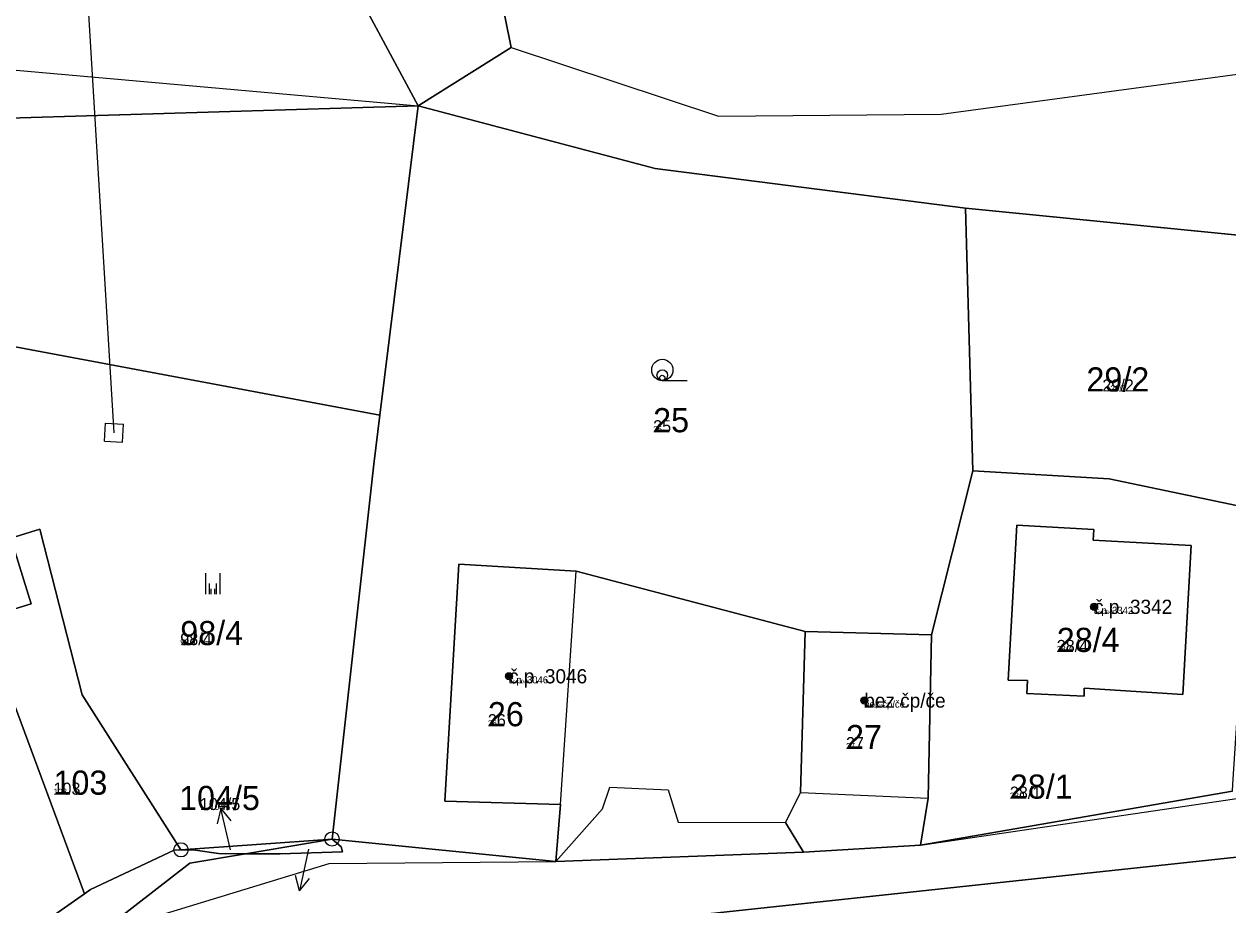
# Model space of a CAD drawing. Extents: x -759873 to -758487, y -975024 to -973516.
# Drawn here: x -759275.3 to -759190.5, y -974270 to -974208 of the extents above; entities that cross this region are included whole.
import ezdxf

# ---------------------------------------------------------------- set-up
doc = ezdxf.new("R2010")
doc.units = 0
for name, color, linetype in [('KAT_02_hranice parcel', 7, 'Continuous'), ('KAT_03_1000_st čísla parcelní', 7, 'Continuous'), ('KAT_03_1000_čísla parcelní', 7, 'Continuous'), ('KAT_03_1000_čísla popisná', 7, 'Continuous'), ('KAT_03_250_st čísla parcelní', 7, 'Continuous'), ('KAT_03_250_čísla parcelní', 7, 'Continuous'), ('KAT_03_250_čísla popisná', 7, 'Continuous'), ('KAT_03_500_st čísla parcelní', 7, 'Continuous'), ('KAT_03_500_čísla parcelní', 7, 'Continuous'), ('KAT_03_500_čísla popisná', 7, 'Continuous'), ('KAT_04_vnitřní kresba', 7, 'Continuous'), ('KAT_05_1000_značky kultur', 7, 'Continuous'), ('KAT_05_250_značky kultur', 7, 'Continuous'), ('KAT_05_500_značky kultur', 7, 'Continuous'), ('KAT_07_1000_značky budov', 7, 'Continuous'), ('KAT_07_250_značky budov', 7, 'Continuous'), ('KAT_07_500_značky budov', 7, 'Continuous'), ('KAT_09_VN', 7, 'Continuous'), ('KAT_11_značky bodu BP', 7, 'Continuous'), ('KAT_12_pomocná šipka', 7, 'Continuous'), ('KAT_14_plocha_budovy', 7, 'Continuous'), ('KAT_14_plocha_pozemek', 7, 'Continuous')]:
    doc.layers.add(name, color=color, linetype=linetype)

msp = doc.modelspace()

# ---------------------------------------------------------------- linework, layer by layer
at = {"layer": 'KAT_02_hranice parcel'}
for p, q in [((-759247.52, -974213.77), (-759250.22, -974235.56)), ((-759208.48, -974239.47), (-759208.98, -974220.98)), ((-759208.98, -974220.98), (-759187.17, -974223.14)), ((-759278.18, -974230.32), (-759250.22, -974235.56)), ((-759211.38, -974251.03), (-759208.48, -974239.47)), ((-759220.28, -974250.79), (-759211.38, -974251.03)), ((-759275.96, -974255.96), (-759271.03, -974269.26)), ((-759212.16, -974265.84), (-759190.18, -974262.03)), ((-759264.23, -974266.16), (-759253.59, -974265.4)), ((-759259.68, -974266.44), (-759253.59, -974265.4)), ((-759253.59, -974265.4), (-759237.84, -974266.99)), ((-759237.84, -974266.99), (-759220.4, -974266.32)), ((-759182.46, -974265.89), (-759228.43, -974270.82)), ((-759220.4, -974266.32), (-759212.16, -974265.84))]:
    msp.add_line(p, q, dxfattribs=at)
for points in [[(-759269.43, -974131.56), (-759281.79, -974139.27), (-759281.02, -974151.6), (-759277.73, -974157.7), (-759247.52, -974213.77)], [(-759247.52, -974213.77), (-759240.99, -974209.66), (-759248.35, -974173.23)], [(-759299.7, -974212.97), (-759290.36, -974214.92), (-759289.6, -974215.04), (-759247.52, -974213.77)], [(-759208.98, -974220.98), (-759230.84, -974218.18), (-759247.52, -974213.77)], [(-759250.22, -974235.56), (-759250.65, -974239.01), (-759253.59, -974265.4)], [(-759188.88, -974242.12), (-759198.87, -974240.04), (-759208.48, -974239.47)], [(-759276.22, -974244.22), (-759274.18, -974243.59), (-759271.2, -974255.24), (-759264.23, -974266.16)], [(-759193.1, -974244.74), (-759193.68, -974255.22), (-759200.62, -974254.77), (-759200.64, -974255.33), (-759204.66, -974255.16), (-759204.62, -974254.24), (-759205.99, -974254.22), (-759205.36, -974243.31), (-759199.95, -974243.61), (-759199.99, -974244.36), (-759193.1, -974244.74)], [(-759276.85, -974249.47), (-759274.78, -974248.83), (-759276.22, -974244.22)], [(-759237.84, -974266.99), (-759237.5, -974262.98), (-759245.65, -974262.74), (-759244.66, -974246.05), (-759236.4, -974246.54), (-759220.28, -974250.79)], [(-759306.36, -974248.79), (-759295.11, -974286.11), (-759271.03, -974269.26)], [(-759220.4, -974266.32), (-759221.67, -974264.24), (-759220.61, -974262.12), (-759220.28, -974250.79)], [(-759212.16, -974265.84), (-759211.61, -974262.52), (-759211.38, -974251.03)], [(-759253.59, -974265.4), (-759252.94, -974265.96), (-759252.86, -974266.3), (-759257.25, -974266.45), (-759259.68, -974266.44)], [(-759295.6, -974291.49), (-759269.99, -974272.06), (-759263.6, -974267.11), (-759259.68, -974266.44)], [(-759271.03, -974269.26), (-759270.6, -974268.96), (-759264.71, -974266.19), (-759264.23, -974266.16)], [(-759259.68, -974266.44), (-759261.58, -974266.43), (-759263.21, -974266.18), (-759264.23, -974266.16)]]:
    msp.add_lwpolyline(points, dxfattribs=at)
at = {"layer": 'KAT_03_1000_čísla popisná'}
for centre in [(-759199.93, -974249.05), (-759241.13, -974253.94), (-759216.11, -974255.65)]:
    msp.add_circle(centre, 0.25, dxfattribs=at)
at = {"layer": 'KAT_03_250_čísla popisná'}
for centre in [(-759199.93, -974249.05), (-759241.13, -974253.94), (-759216.11, -974255.65)]:
    msp.add_circle(centre, 0.0625, dxfattribs=at)
at = {"layer": 'KAT_03_500_čísla popisná'}
for centre in [(-759199.93, -974249.05), (-759241.13, -974253.94), (-759216.11, -974255.65)]:
    msp.add_circle(centre, 0.125, dxfattribs=at)
at = {"layer": 'KAT_04_vnitřní kresba'}
for p, q in [((-759240.99, -974209.66), (-759226.38, -974214.5)), ((-759277.23, -974211.13), (-759247.52, -974213.77)), ((-759210.71, -974214.36), (-759182.72, -974210.6)), ((-759226.38, -974214.5), (-759210.71, -974214.36)), ((-759269.62, -974237.39), (-759269.55, -974236.13)), ((-759269.55, -974236.13), (-759268.29, -974236.2)), ((-759268.36, -974237.46), (-759268.29, -974236.2)), ((-759269.62, -974237.39), (-759268.36, -974237.46)), ((-759237.5, -974262.98), (-759236.4, -974246.54)), ((-759212.16, -974265.84), (-759167.11, -974259.17)), ((-759234.55, -974263.28), (-759234.02, -974261.76)), ((-759234.02, -974261.76), (-759229.92, -974261.93)), ((-759229.92, -974261.93), (-759229.23, -974264.22)), ((-759220.61, -974262.12), (-759211.61, -974262.52)), ((-759237.84, -974266.99), (-759234.55, -974263.28)), ((-759229.23, -974264.22), (-759221.67, -974264.24)), ((-759269.99, -974272.06), (-759253.79, -974267.12)), ((-759253.79, -974267.12), (-759237.84, -974266.99))]:
    msp.add_line(p, q, dxfattribs=at)
at = {"layer": 'KAT_05_1000_značky kultur'}
for p, q in [((-759230.333, -974233.12), (-759228.583, -974233.12)), ((-759262.481, -974248.17), (-759262.481, -974246.67)), ((-759261.48, -974248.17), (-759261.48, -974246.67))]:
    msp.add_line(p, q, dxfattribs=at)
msp.add_circle((-759230.333, -974232.37), 0.75, dxfattribs=at)
at = {"layer": 'KAT_05_250_značky kultur'}
for p, q in [((-759230.338, -974233.12), (-759229.901, -974233.12)), ((-759262.098, -974248.17), (-759262.098, -974247.795)), ((-759261.848, -974248.17), (-759261.848, -974247.795))]:
    msp.add_line(p, q, dxfattribs=at)
msp.add_circle((-759230.338, -974232.932), 0.187, dxfattribs=at)
at = {"layer": 'KAT_05_500_značky kultur'}
for p, q in [((-759230.336, -974233.12), (-759229.461, -974233.12)), ((-759262.226, -974248.17), (-759262.226, -974247.42)), ((-759261.725, -974248.17), (-759261.725, -974247.42))]:
    msp.add_line(p, q, dxfattribs=at)
msp.add_circle((-759230.336, -974232.745), 0.375, dxfattribs=at)
at = {"layer": 'KAT_07_1000_značky budov'}
for centre in [(-759199.937, -974249.049), (-759241.137, -974253.939), (-759216.117, -974255.649)]:
    msp.add_circle(centre, 0.175, dxfattribs=at)
at = {"layer": 'KAT_07_250_značky budov'}
for centre in [(-759199.932, -974249.05), (-759241.132, -974253.94), (-759216.112, -974255.65)]:
    msp.add_circle(centre, 0.0437, dxfattribs=at)
at = {"layer": 'KAT_07_500_značky budov'}
for centre in [(-759199.933, -974249.05), (-759241.133, -974253.94), (-759216.113, -974255.65)]:
    msp.add_circle(centre, 0.0875, dxfattribs=at)
at = {"layer": 'KAT_09_VN'}
msp.add_line((-759272.66, -974175.99), (-759268.95, -974236.79), dxfattribs=at)
at = {"layer": 'KAT_11_značky bodu BP'}
for centre, radius in [((-759264.23, -974266.16), 0.5), ((-759253.59, -974265.4), 0.5), ((-759253.59, -974265.4), 0.0303), ((-759264.23, -974266.16), 0.0303)]:
    msp.add_circle(centre, radius, dxfattribs=at)
at = {"layer": 'KAT_12_pomocná šipka'}
for p, q in [((-759261.425, -974263.246), (-759261.688, -974264.334)), ((-759260.75, -974266.17), (-759261.425, -974263.246)), ((-759261.425, -974263.246), (-759260.712, -974264.109)), ((-759255.26, -974266.12), (-759255.884, -974269.055)), ((-759255.884, -974269.055), (-759256.166, -974267.972)), ((-759255.884, -974269.055), (-759255.186, -974268.18))]:
    msp.add_line(p, q, dxfattribs=at)
at = {"layer": 'KAT_14_plocha_budovy'}
for points in [[(-759292.36, -974239.56), (-759289.46, -974249.32), (-759278.79, -974246.06), (-759277.67, -974249.73), (-759276.85, -974249.47), (-759274.78, -974248.83), (-759276.22, -974244.22), (-759278.98, -974235.42), (-759288.67, -974238.33), (-759292.39, -974239.45)], [(-759204.66, -974255.16), (-759200.64, -974255.33), (-759200.62, -974254.77), (-759193.68, -974255.22), (-759193.1, -974244.74), (-759199.99, -974244.36), (-759199.95, -974243.61), (-759205.36, -974243.31), (-759205.99, -974254.22), (-759204.62, -974254.24)], [(-759245.65, -974262.74), (-759237.5, -974262.98), (-759236.4, -974246.54), (-759244.66, -974246.05)], [(-759220.61, -974262.12), (-759211.61, -974262.52), (-759211.38, -974251.03), (-759220.28, -974250.79)]]:
    msp.add_lwpolyline(points, close=True, dxfattribs=at)
at = {"layer": 'KAT_14_plocha_pozemek'}
for points in [[(-759274.89, -974041.82), (-759275.27, -974052.69), (-759274.27, -974082.1), (-759272.8, -974105.04), (-759267.88, -974130.37), (-759261.28, -974148.11), (-759248.35, -974173.23), (-759240.99, -974209.66), (-759247.52, -974213.77), (-759230.84, -974218.18), (-759208.98, -974220.98), (-759187.17, -974223.14)], [(-759190.18, -974262.03), (-759212.16, -974265.84), (-759220.4, -974266.32), (-759237.84, -974266.99), (-759253.59, -974265.4), (-759252.94, -974265.96), (-759252.86, -974266.3), (-759257.25, -974266.45), (-759259.68, -974266.44), (-759263.6, -974267.11), (-759269.99, -974272.06), (-759295.6, -974291.49), (-759302.89, -974294.94), (-759308.64, -974296.79), (-759307.1, -974307.3), (-759305.07, -974311.23), (-759302.64, -974322.45), (-759303.06, -974322.52), (-759302.32, -974328.54), (-759301.4, -974333.76), (-759301.15, -974335.03), (-759300.63, -974337.72)], [(-759294.1, -974339.54), (-759294.7, -974336.11), (-759294.88, -974335.08), (-759297.42, -974320.63), (-759297.5, -974320.18), (-759298.95, -974312.41), (-759297.19, -974308.22), (-759295.92, -974305.18), (-759295.58, -974302.76), (-759295.25, -974300.45), (-759293.62, -974299.26), (-759290.32, -974296.86), (-759287.83, -974293.22), (-759278.22, -974286.08), (-759271.18, -974288.32), (-759270.07, -974279.49), (-759259.49, -974273.15), (-759238.54, -974271.69), (-759236.82, -974270.82), (-759235.14, -974273.28), (-759228.43, -974270.82), (-759182.46, -974265.89)]]:
    msp.add_lwpolyline(points, dxfattribs=at)
for points in [[(-759289.6, -974215.04), (-759247.52, -974213.77), (-759277.73, -974157.7), (-759281.02, -974151.6), (-759281.79, -974139.27), (-759269.43, -974131.56), (-759275.29, -974105.25), (-759284.14, -974105.33), (-759299.44, -974139.73), (-759299.12, -974151.31), (-759293.63, -974169.61), (-759295.31, -974186.98), (-759293.96, -974197.53), (-759291.14, -974210.49), (-759299.7, -974212.97), (-759290.36, -974214.92)], [(-759247.52, -974213.77), (-759240.99, -974209.66), (-759248.35, -974173.23), (-759250.39, -974173.37), (-759260.08, -974155.48), (-759262.71, -974148.75), (-759269.43, -974131.56), (-759281.79, -974139.27), (-759281.02, -974151.6), (-759277.73, -974157.7)], [(-759278.92, -974228.79), (-759278.18, -974230.32), (-759250.22, -974235.56), (-759247.52, -974213.77), (-759289.6, -974215.04), (-759290.36, -974214.92), (-759299.7, -974212.97), (-759300.41, -974213.17), (-759306.38, -974222.84), (-759308.53, -974233.96), (-759309.5, -974237.49), (-759295.4, -974233.36), (-759279.05, -974228.36)], [(-759208.48, -974239.47), (-759208.98, -974220.98), (-759230.84, -974218.18), (-759247.52, -974213.77), (-759250.22, -974235.56), (-759250.65, -974239.01), (-759253.59, -974265.4), (-759237.84, -974266.99), (-759237.5, -974262.98), (-759245.65, -974262.74), (-759244.66, -974246.05), (-759236.4, -974246.54), (-759220.28, -974250.79), (-759211.38, -974251.03)], [(-759208.98, -974220.98), (-759208.48, -974239.47), (-759198.87, -974240.04), (-759188.88, -974242.12), (-759186.65, -974242.58), (-759187.17, -974223.14)], [(-759276.22, -974244.22), (-759274.18, -974243.59), (-759271.2, -974255.24), (-759264.23, -974266.16), (-759253.59, -974265.4), (-759250.65, -974239.01), (-759250.22, -974235.56), (-759278.18, -974230.32), (-759299.82, -974235.74), (-759288.67, -974238.33), (-759278.98, -974235.42)], [(-759289.46, -974249.32), (-759278.79, -974246.06), (-759277.67, -974249.73), (-759276.85, -974249.47), (-759274.78, -974248.83), (-759276.22, -974244.22), (-759278.98, -974235.42), (-759288.67, -974238.33), (-759292.39, -974239.45), (-759292.36, -974239.56)], [(-759198.87, -974240.04), (-759208.48, -974239.47), (-759211.38, -974251.03), (-759211.61, -974262.52), (-759212.16, -974265.84), (-759190.18, -974262.03), (-759190.15, -974261.54), (-759188.88, -974242.12)], [(-759275.96, -974255.96), (-759271.03, -974269.26), (-759270.6, -974268.96), (-759264.71, -974266.19), (-759264.23, -974266.16), (-759271.2, -974255.24), (-759274.18, -974243.59), (-759276.22, -974244.22), (-759274.78, -974248.83), (-759276.85, -974249.47)], [(-759193.1, -974244.74), (-759193.68, -974255.22), (-759200.62, -974254.77), (-759200.64, -974255.33), (-759204.66, -974255.16), (-759204.62, -974254.24), (-759205.99, -974254.22), (-759205.36, -974243.31), (-759199.95, -974243.61), (-759199.99, -974244.36)], [(-759193.1, -974244.74), (-759199.99, -974244.36), (-759199.95, -974243.61), (-759205.36, -974243.31), (-759205.99, -974254.22), (-759204.62, -974254.24), (-759204.66, -974255.16), (-759200.64, -974255.33), (-759200.62, -974254.77), (-759193.68, -974255.22)], [(-759306.36, -974248.79), (-759307.7, -974244.36), (-759315.77, -974246.81), (-759315.65, -974247.85), (-759310.07, -974249.57), (-759314.38, -974261.38), (-759308.39, -974270.99), (-759301.29, -974282.37), (-759295.6, -974291.49), (-759269.99, -974272.06), (-759263.6, -974267.11), (-759259.68, -974266.44), (-759261.58, -974266.43), (-759263.21, -974266.18), (-759264.23, -974266.16), (-759264.71, -974266.19), (-759270.6, -974268.96), (-759271.03, -974269.26), (-759295.11, -974286.11)], [(-759220.61, -974262.12), (-759220.28, -974250.79), (-759236.4, -974246.54), (-759244.66, -974246.05), (-759245.65, -974262.74), (-759237.5, -974262.98), (-759237.84, -974266.99), (-759220.4, -974266.32), (-759221.67, -974264.24)], [(-759290.27, -974260.55), (-759299.02, -974263.24), (-759303.73, -974247.93), (-759306.36, -974248.79), (-759295.11, -974286.11), (-759271.03, -974269.26), (-759275.96, -974255.96)], [(-759211.38, -974251.03), (-759220.28, -974250.79), (-759220.61, -974262.12), (-759221.67, -974264.24), (-759220.4, -974266.32), (-759212.16, -974265.84), (-759211.61, -974262.52)], [(-759253.59, -974265.4), (-759264.23, -974266.16), (-759263.21, -974266.18), (-759261.58, -974266.43), (-759259.68, -974266.44)], [(-759259.68, -974266.44), (-759257.25, -974266.45), (-759252.86, -974266.3), (-759252.94, -974265.96), (-759253.59, -974265.4)], [(-759195.89, -974284.15), (-759189.8, -974283.73), (-759181.58, -974279.53), (-759181.46, -974277.76), (-759181.09, -974272.39), (-759182, -974267.63), (-759182.46, -974265.89), (-759228.43, -974270.82), (-759227.24, -974274.32), (-759215.95, -974278.9), (-759208.4, -974281.61)]]:
    msp.add_lwpolyline(points, close=True, dxfattribs=at)

# ---------------------------------------------------------------- texts
at = {"layer": 'KAT_03_1000_st čísla parcelní'}
for s, p in [('28/4', (-759202.56, -974252.23)), ('26', (-759242.62, -974257.46)), ('27', (-759217.4, -974259.07)), ('28/1', (-759205.86, -974262.559))]:
    msp.add_text(s, height=1.7, dxfattribs=at).set_placement(p)
at = {"layer": 'KAT_03_1000_čísla parcelní'}
for s, p in [('29/2', (-759200.471, -974233.89)), ('25', (-759230.98, -974236.76)), ('98/4', (-759264.28, -974251.75)), ('103', (-759273.21, -974262.28)), ('104/5', (-759264.363, -974263.36))]:
    msp.add_text(s, height=1.7, dxfattribs=at).set_placement(p)
at = {"layer": 'KAT_03_1000_čísla popisná'}
for s, p in [('č.p. 3342', (-759199.93, -974249.55)), ('č.p. 3046', (-759241.13, -974254.44)), ('bez čp/če', (-759216.11, -974256.15))]:
    msp.add_text(s, height=1, dxfattribs=at).set_placement(p)
at = {"layer": 'KAT_03_250_st čísla parcelní'}
for s, p in [('28/4', (-759202.56, -974252.23)), ('26', (-759242.62, -974257.46)), ('27', (-759217.4, -974259.07)), ('28/1', (-759205.86, -974262.559))]:
    msp.add_text(s, height=0.425, dxfattribs=at).set_placement(p)
at = {"layer": 'KAT_03_250_čísla parcelní'}
for s, p in [('29/2', (-759198.785, -974233.89)), ('25', (-759230.98, -974236.76)), ('98/4', (-759264.28, -974251.75)), ('103', (-759273.21, -974262.28)), ('104/5', (-759262.171, -974263.36))]:
    msp.add_text(s, height=0.425, dxfattribs=at).set_placement(p)
at = {"layer": 'KAT_03_250_čísla popisná'}
for s, p in [('č.p. 3342', (-759199.93, -974249.55)), ('č.p. 3046', (-759241.13, -974254.44)), ('bez čp/če', (-759216.11, -974256.15))]:
    msp.add_text(s, height=0.25, dxfattribs=at).set_placement(p)
at = {"layer": 'KAT_03_500_st čísla parcelní'}
for s, p in [('28/4', (-759202.56, -974252.23)), ('26', (-759242.62, -974257.46)), ('27', (-759217.4, -974259.07)), ('28/1', (-759205.86, -974262.559))]:
    msp.add_text(s, height=0.85, dxfattribs=at).set_placement(p)
at = {"layer": 'KAT_03_500_čísla parcelní'}
for s, p in [('29/2', (-759199.347, -974233.89)), ('25', (-759230.98, -974236.76)), ('98/4', (-759264.28, -974251.75)), ('103', (-759273.21, -974262.28)), ('104/5', (-759262.901, -974263.36))]:
    msp.add_text(s, height=0.85, dxfattribs=at).set_placement(p)
at = {"layer": 'KAT_03_500_čísla popisná'}
for s, p in [('č.p. 3342', (-759199.93, -974249.55)), ('č.p. 3046', (-759241.13, -974254.44)), ('bez čp/če', (-759216.11, -974256.15))]:
    msp.add_text(s, height=0.5, dxfattribs=at).set_placement(p)

doc.saveas('drawing.dxf')
